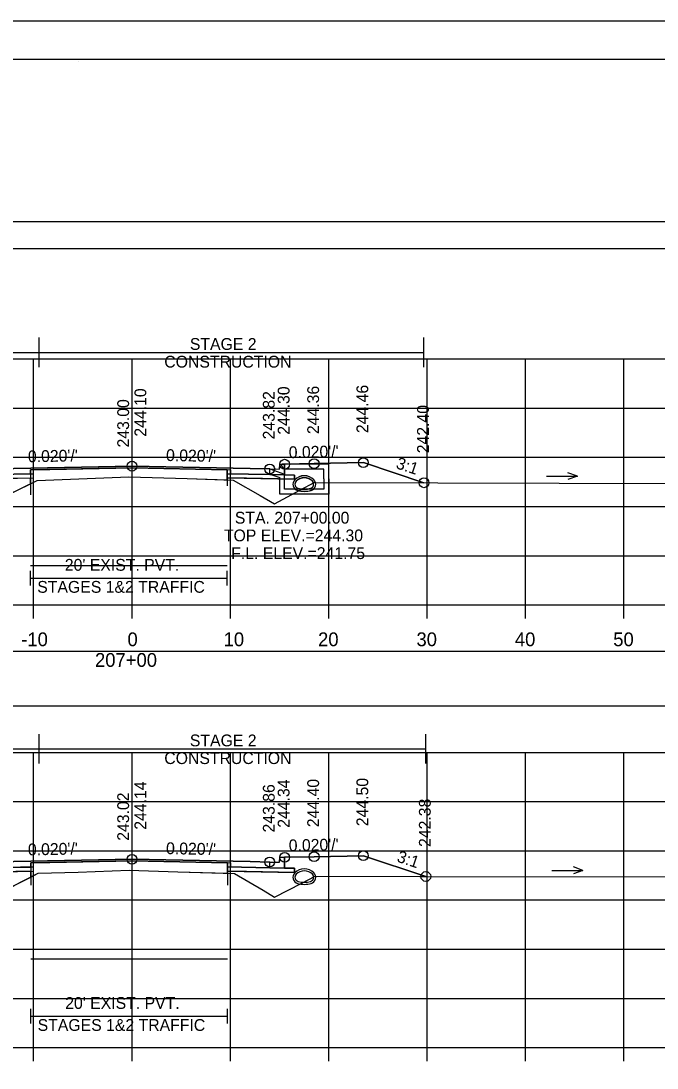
# Model space of a CAD drawing. Extents: x 1369627 to 1374022, y 380035 to 398173.
# Drawn here: x 1372087.2 to 1372151.9, y 381639 to 381745.5 of the extents above; entities that cross this region are included whole.
import ezdxf

# ---------------------------------------------------------------- set-up
doc = ezdxf.new("R2010")
doc.units = 0
for name, color, linetype in [('Default', 7, 'Continuous'), ('R_Alt Surface', 7, 'Continuous'), ('R_Axis', 7, 'Continuous'), ('R_Axis Annot', 7, 'Continuous'), ('R_Border', 7, 'Continuous'), ('R_Drive', 7, 'Continuous'), ('R_Exist Surface', 7, 'Continuous'), ('R_Fin Surface', 7, 'Continuous'), ('R_Grid', 7, 'Continuous'), ('R_MOT', 7, 'Continuous'), ('R_No Plot', 7, 'Continuous'), ('R_Water', 7, 'Continuous'), ('R_Water Annot', 7, 'Continuous'), ('R_Xsect Elev', 7, 'Continuous'), ('R_Xsect Slope', 7, 'Continuous'), ('T_Vehicle Path Rt', 7, 'Continuous')]:
    doc.layers.add(name, color=color, linetype=linetype)

msp = doc.modelspace()

# ---------------------------------------------------------------- linework, layer by layer
at = {"layer": 'Default'}
for p, q in [((1372088.2, 381688.09), (1372088.2, 381689.59)), ((1372088.2, 381688.84), (1372108.2, 381688.84)), ((1372108.2, 381688.09), (1372108.2, 381689.59)), ((1372088.23, 381643.55), (1372088.23, 381645.05)), ((1372088.23, 381644.3), (1372108.23, 381644.3)), ((1372108.23, 381643.55), (1372108.23, 381645.05))]:
    msp.add_line(p, q, dxfattribs=at)
for points in [[(1371948.53, 381722.36), (1372248.53, 381722.36), (1372248.53, 381725.06), (1371948.53, 381725.06)], [(1372113.53, 381699.92), (1372113.54, 381700.42), (1372114.04, 381700.42), (1372114.03, 381699.33), (1372112.53, 381699.36), (1372112.53, 381699.94)], [(1371948.53, 381675.85), (1372248.53, 381675.85), (1372248.53, 381681.37), (1371948.53, 381681.37)], [(1372113.53, 381659.96), (1372113.54, 381660.46), (1372114.04, 381660.46), (1372114.03, 381659.37), (1372112.53, 381659.4), (1372112.53, 381659.98)]]:
    msp.add_lwpolyline(points, close=True, dxfattribs=at)
at = {"layer": 'R_Alt Surface'}
for points in [[(1372082.03, 381699.31), (1372083.03, 381699.33), (1372084.53, 381699.36), (1372088.2, 381699.43), (1372088.2, 381699.01), (1372082.03, 381698.89)], [(1372115.03, 381699.31), (1372114.03, 381699.33), (1372112.53, 381699.36), (1372108.2, 381699.44), (1372108.2, 381699.03), (1372115.03, 381698.89)], [(1372082.03, 381659.35), (1372083.03, 381659.37), (1372084.53, 381659.4), (1372088.23, 381659.47), (1372088.23, 381659.05), (1372082.03, 381658.93)], [(1372115.03, 381659.35), (1372114.03, 381659.37), (1372112.53, 381659.4), (1372108.23, 381659.48), (1372108.23, 381659.06), (1372115.03, 381658.93)]]:
    msp.add_lwpolyline(points, close=True, dxfattribs=at)
for points in [[(1372083.03, 381700.42), (1372083.03, 381699.33), (1372084.53, 381699.36), (1372088.2, 381699.43), (1372088.2, 381699.85), (1372098.53, 381700.05), (1372108.2, 381699.86), (1372108.2, 381699.44), (1372112.53, 381699.36), (1372114.03, 381699.33), (1372114.03, 381700.42)], [(1372083.03, 381660.46), (1372083.03, 381659.37), (1372084.53, 381659.4), (1372088.23, 381659.47), (1372088.23, 381659.89), (1372098.53, 381660.09), (1372108.23, 381659.9), (1372108.23, 381659.48), (1372112.53, 381659.4), (1372114.03, 381659.37), (1372114.03, 381660.46)]]:
    msp.add_lwpolyline(points, dxfattribs=at)
at = {"layer": 'R_Axis'}
for p, q in [((1371948.53, 381686.12), (1372248.53, 381686.12)), ((1372088.53, 381684.72), (1372088.53, 381686.12)), ((1372098.53, 381684.72), (1372098.53, 381686.12)), ((1372108.53, 381684.72), (1372108.53, 381686.12)), ((1372118.53, 381684.72), (1372118.53, 381686.12)), ((1372128.53, 381684.72), (1372128.53, 381686.12)), ((1372138.53, 381684.72), (1372138.53, 381686.12)), ((1372148.53, 381684.72), (1372148.53, 381686.12)), ((1371948.53, 381641.12), (1372248.53, 381641.12)), ((1372088.53, 381639.72), (1372088.53, 381641.12)), ((1372098.53, 381639.72), (1372098.53, 381641.12)), ((1372108.53, 381639.72), (1372108.53, 381641.12)), ((1372118.53, 381639.72), (1372118.53, 381641.12)), ((1372128.53, 381639.72), (1372128.53, 381641.12)), ((1372138.53, 381639.72), (1372138.53, 381641.12)), ((1372148.53, 381639.72), (1372148.53, 381641.12))]:
    msp.add_line(p, q, dxfattribs=at)
at = {"layer": 'R_Border'}
for p, q in [((1371940.53, 381741.58), (1372256.71, 381741.58)), ((1372093.05, 381741.32), (1372093.05, 381741.32)), ((1372093.05, 381741.32), (1372093.05, 381741.32))]:
    msp.add_line(p, q, dxfattribs=at)
at = {"layer": 'R_Drive'}
for centre, radius, start, end in [((1372116.04, 381657.94), 1.35, 43.6485, 136.3515), ((1372116.04, 381657.94), 1.15, 43.6485, 136.3515), ((1372115.53, 381658.43), 0.646, 136.3515, 253.9529), ((1372115.53, 381658.43), 0.438, 136.3515, 253.9529), ((1372116.04, 381660.21), 2.29, 253.9529, 286.0471), ((1372116.55, 381658.43), 0.438, 286.0471, 43.6485), ((1372116.55, 381658.43), 0.646, 286.0471, 43.6485), ((1372116.04, 381660.21), 2.5, 253.9529, 286.0471)]:
    msp.add_arc(centre, radius, start, end, dxfattribs=at)
at = {"layer": 'R_Exist Surface'}
for points in [[(1372040.12, 381698.6), (1372062.9, 381698.41), (1372064.78, 381698.4), (1372064.88, 381698.4), (1372065.62, 381698.39), (1372065.93, 381698.38), (1372066.64, 381698.35), (1372076.38, 381698.18), (1372077.92, 381697.94), (1372079.99, 381697.64), (1372083.19, 381696.44), (1372083.68, 381696.24), (1372084.29, 381696.54), (1372088.89, 381698.77), (1372093.12, 381698.94), (1372098.2, 381699.13), (1372104.14, 381698.95), (1372108.82, 381698.81), (1372111.55, 381697.23), (1372113, 381696.38), (1372115.67, 381697.81), (1372117.04, 381698.57), (1372129.62, 381698.52), (1372166.63, 381698.43)], [(1372041.67, 381658.73), (1372046.17, 381658.69), (1372052.6, 381658.67), (1372063.13, 381658.6), (1372065.64, 381658.56), (1372071.09, 381658.5), (1372073.76, 381658.36), (1372077.61, 381658.3), (1372079.28, 381657.96), (1372080.2, 381657.78), (1372081.22, 381657.3), (1372083.56, 381656.06), (1372084.99, 381656.81), (1372088.98, 381658.83), (1372093.07, 381658.96), (1372098.23, 381659.15), (1372103.2, 381658.99), (1372108.96, 381658.81), (1372111.85, 381657.12), (1372113.02, 381656.42), (1372115.79, 381657.83), (1372117.13, 381658.53), (1372127.78, 381658.51), (1372161.86, 381658.48)]]:
    msp.add_lwpolyline(points, dxfattribs=at)
at = {"layer": 'R_Fin Surface'}
for points in [[(1372068.25, 381698.33), (1372075.02, 381700.58), (1372080.02, 381700.48), (1372083.02, 381700.42), (1372083.52, 381700.42), (1372083.53, 381699.92), (1372084.53, 381699.94), (1372086.53, 381699.98), (1372098.53, 381700.22), (1372110.53, 381699.98), (1372112.53, 381699.94), (1372113.53, 381699.92), (1372113.54, 381700.42), (1372114.04, 381700.42), (1372117.04, 381700.48), (1372122.04, 381700.58), (1372128.2, 381698.53)], [(1372068.72, 381658.52), (1372075.02, 381660.62), (1372080.02, 381660.52), (1372083.02, 381660.46), (1372083.52, 381660.46), (1372083.53, 381659.96), (1372084.53, 381659.98), (1372086.53, 381660.02), (1372098.53, 381660.26), (1372110.53, 381660.02), (1372112.53, 381659.98), (1372113.53, 381659.96), (1372113.54, 381660.46), (1372114.04, 381660.46), (1372117.04, 381660.52), (1372122.04, 381660.62), (1372128.39, 381658.51)]]:
    msp.add_lwpolyline(points, dxfattribs=at)
at = {"layer": 'R_Grid'}
for p, q in [((1371948.53, 381711.12), (1372248.53, 381711.12)), ((1372088.53, 381686.12), (1372088.53, 381711.12)), ((1372098.53, 381686.12), (1372098.53, 381711.12)), ((1372108.53, 381686.12), (1372108.53, 381711.12)), ((1372118.53, 381686.12), (1372118.53, 381711.12)), ((1372128.53, 381686.12), (1372128.53, 381711.12)), ((1372138.53, 381686.12), (1372138.53, 381711.12)), ((1372148.53, 381686.12), (1372148.53, 381711.12)), ((1371948.53, 381706.12), (1372248.53, 381706.12)), ((1371948.53, 381701.12), (1372248.53, 381701.12)), ((1371948.53, 381696.12), (1372248.53, 381696.12)), ((1371948.53, 381691.12), (1372248.53, 381691.12)), ((1371948.53, 381686.12), (1372248.53, 381686.12)), ((1371948.53, 381671.12), (1372248.53, 381671.12)), ((1372088.53, 381641.12), (1372088.53, 381671.12)), ((1372098.53, 381641.12), (1372098.53, 381671.12)), ((1372108.53, 381641.12), (1372108.53, 381671.12)), ((1372118.53, 381641.12), (1372118.53, 381671.12)), ((1372128.53, 381641.12), (1372128.53, 381671.12)), ((1372138.53, 381641.12), (1372138.53, 381671.12)), ((1372148.53, 381641.12), (1372148.53, 381671.12)), ((1371948.53, 381666.12), (1372248.53, 381666.12)), ((1371948.53, 381661.12), (1372248.53, 381661.12)), ((1371948.53, 381656.12), (1372248.53, 381656.12)), ((1371948.53, 381651.12), (1372248.53, 381651.12)), ((1371948.53, 381646.12), (1372248.53, 381646.12)), ((1371948.53, 381641.12), (1372248.53, 381641.12))]:
    msp.add_line(p, q, dxfattribs=at)
at = {"layer": 'R_MOT'}
for p, q in [((1372089.08, 381710.29), (1372089.08, 381713.29)), ((1372128.2, 381710.29), (1372128.2, 381713.29)), ((1372068.25, 381711.79), (1372128.2, 381711.79)), ((1372089.08, 381669.98), (1372089.08, 381672.98)), ((1372128.39, 381669.98), (1372128.39, 381672.98)), ((1372068.54, 381671.48), (1372128.39, 381671.48))]:
    msp.add_line(p, q, dxfattribs=at)
at = {"layer": 'R_No Plot'}
msp.add_line((1371928.13, 381745.48), (1372261.46, 381745.48), dxfattribs=at)
for points in [[(1371928.12, 381745.48), (1372261.46, 381745.48), (1372261.46, 381532.14), (1371928.12, 381532.14)], [(1372174.45, 381741.58), (1372194.07, 381741.58), (1372194.07, 381731.7), (1372210.18, 381731.7), (1372233.38, 381731.7), (1372233.38, 381699.03), (1372256.59, 381699.03), (1372256.71, 381536.12), (1371940.53, 381536.12), (1371940.53, 381741.58)], [(1372088.53, 381699.44), (1372084.53, 381699.36), (1372083.03, 381699.33), (1372082.03, 381699.31), (1372082.03, 381698.89), (1372088.53, 381699.02)], [(1372098.53, 381700.22), (1372086.53, 381699.98), (1372084.53, 381699.94), (1372084.53, 381699.36), (1372088.53, 381699.44), (1372088.53, 381699.85), (1372098.53, 381700.05), (1372108.53, 381699.85), (1372108.53, 381699.44), (1372112.53, 381699.36), (1372112.53, 381699.94), (1372110.53, 381699.98)], [(1372108.53, 381699.44), (1372112.53, 381699.36), (1372114.03, 381699.33), (1372115.03, 381699.31), (1372115.03, 381698.89), (1372108.53, 381699.02)], [(1372098.53, 381660.26), (1372086.53, 381660.02), (1372084.53, 381659.98), (1372084.53, 381659.4), (1372088.53, 381659.48), (1372088.53, 381659.89), (1372098.53, 381660.09), (1372108.53, 381659.89), (1372108.53, 381659.48), (1372112.53, 381659.4), (1372112.53, 381659.98), (1372110.53, 381660.02)], [(1372088.53, 381659.48), (1372084.53, 381659.4), (1372083.03, 381659.37), (1372082.03, 381659.35), (1372082.03, 381658.93), (1372088.53, 381659.06)], [(1372108.53, 381659.48), (1372112.53, 381659.4), (1372114.03, 381659.37), (1372115.03, 381659.35), (1372115.03, 381658.93), (1372108.53, 381659.06)]]:
    msp.add_lwpolyline(points, close=True, dxfattribs=at)
for points in [[(1372083.02, 381700.42), (1372083.03, 381699.33), (1372084.53, 381699.36), (1372088.53, 381699.44), (1372088.53, 381699.85), (1372098.53, 381700.05), (1372108.53, 381699.85), (1372108.53, 381699.44), (1372112.53, 381699.36), (1372114.03, 381699.33), (1372114.04, 381700.42)], [(1372088.2, 381690.13), (1372108.2, 381690.13)], [(1372083.02, 381660.46), (1372083.03, 381659.37), (1372084.53, 381659.4), (1372088.53, 381659.48), (1372088.53, 381659.89), (1372098.53, 381660.09), (1372108.53, 381659.89), (1372108.53, 381659.48), (1372112.53, 381659.4), (1372114.03, 381659.37), (1372114.04, 381660.46)], [(1372088.23, 381650.15), (1372108.23, 381650.15)]]:
    msp.add_lwpolyline(points, dxfattribs=at)
for centre in [(1372098.53, 381700.22), (1372114.04, 381700.42), (1372117.04, 381700.48), (1372122.04, 381700.58), (1372112.53, 381699.94), (1372128.2, 381698.53), (1372122.04, 381660.62), (1372098.53, 381660.26), (1372112.53, 381659.98), (1372114.04, 381660.46), (1372117.04, 381660.52), (1372128.39, 381658.51)]:
    msp.add_circle(centre, 0.5, dxfattribs=at)
at = {"layer": 'R_Water'}
for p, q in [((1372112.54, 381699.94), (1372114.04, 381699.42)), ((1372112.54, 381699.42), (1372113.54, 381699.07)), ((1372113.71, 381700.26), (1372113.79, 381700.42)), ((1372113.71, 381700.26), (1372114.04, 381699.92)), ((1372118.54, 381700.42), (1372113.79, 381700.42)), ((1372118.04, 381699.92), (1372114.04, 381699.92)), ((1372114.04, 381698.92), (1372114.04, 381699.42)), ((1372118.04, 381698.92), (1372118.04, 381699.92)), ((1372118.54, 381698.92), (1372118.54, 381700.42)), ((1372113.54, 381698.92), (1372113.54, 381699.07))]:
    msp.add_line(p, q, dxfattribs=at)
for points in [[(1372112.54, 381699.42), (1372112.54, 381699.94)], [(1372118.54, 381698.92), (1372118.54, 381697.37), (1372116.04, 381697.37), (1372113.54, 381697.37), (1372113.54, 381698.92)], [(1372118.04, 381698.92), (1372118.04, 381697.87), (1372116.04, 381697.87), (1372114.04, 381697.87), (1372114.04, 381698.92)]]:
    msp.add_lwpolyline(points, dxfattribs=at)
at = {"layer": 'R_Water Annot'}
for p, q in [((1372143.8, 381699.2), (1372142.84, 381699.55)), ((1372140.66, 381699.2), (1372143.8, 381699.2)), ((1372143.8, 381699.2), (1372142.84, 381698.85)), ((1372141.21, 381659.13), (1372144.36, 381659.13)), ((1372144.36, 381659.13), (1372143.4, 381659.48)), ((1372144.36, 381659.13), (1372143.4, 381658.78))]:
    msp.add_line(p, q, dxfattribs=at)
for centre, radius, start, end in [((1372115.53, 381698.38), 0.646, 136.3515, 253.9529), ((1372115.53, 381698.38), 0.646, 136.3515, 253.9529), ((1372116.04, 381697.9), 1.35, 43.6485, 136.3515), ((1372116.04, 381697.89), 1.35, 43.6485, 136.3515), ((1372115.53, 381698.38), 0.438, 136.3515, 253.9529), ((1372115.53, 381698.38), 0.438, 136.3515, 253.9529), ((1372116.04, 381697.9), 1.15, 43.6485, 136.3515), ((1372116.04, 381697.89), 1.15, 43.6485, 136.3515), ((1372116.55, 381698.38), 0.438, 286.0471, 43.6485), ((1372116.55, 381698.38), 0.438, 286.0471, 43.6485), ((1372116.55, 381698.38), 0.646, 286.0471, 43.6485), ((1372116.55, 381698.38), 0.646, 286.0471, 43.6485), ((1372116.04, 381700.17), 2.5, 253.9529, 286.0471), ((1372116.04, 381700.16), 2.5, 253.9529, 286.0471), ((1372116.04, 381700.17), 2.29, 253.9529, 286.0471), ((1372116.04, 381700.16), 2.29, 253.9529, 286.0471)]:
    msp.add_arc(centre, radius, start, end, dxfattribs=at)
at = {"layer": 'R_Xsect Elev'}
for p, q in [((1372098.53, 381699.12), (1372098.53, 381709.12)), ((1372098.53, 381659.14), (1372098.53, 381669.14))]:
    msp.add_line(p, q, dxfattribs=at)
at = {"layer": 'T_Vehicle Path Rt'}
for p, q in [((1372088.2, 381699.43), (1372088.2, 381697.31)), ((1372088.2, 381699.43), (1372088.2, 381699.01)), ((1372108.2, 381699.86), (1372108.2, 381698.21)), ((1372114.04, 381700.42), (1372114.03, 381699.33)), ((1372088.2, 381698.43), (1372088.2, 381699.01)), ((1372088.2, 381699.01), (1372088.2, 381698.43)), ((1372108.2, 381698.83), (1372108.2, 381699.03)), ((1372108.2, 381699.03), (1372108.2, 381698.83)), ((1372114.04, 381660.46), (1372114.03, 381659.37)), ((1372088.23, 381659.89), (1372088.23, 381657.63)), ((1372088.23, 381659.47), (1372088.23, 381659.05)), ((1372088.23, 381658.45), (1372088.23, 381659.05)), ((1372088.23, 381659.05), (1372088.23, 381658.45)), ((1372108.23, 381659.9), (1372108.23, 381657.64)), ((1372108.23, 381659.48), (1372108.23, 381659.9)), ((1372108.23, 381659.06), (1372108.23, 381659.48)), ((1372108.23, 381659.06), (1372108.23, 381658.84)), ((1372108.23, 381658.84), (1372108.23, 381659.06))]:
    msp.add_line(p, q, dxfattribs=at)
for points in [[(1372128.2, 381698.53), (1372122.04, 381700.58), (1372117.04, 381700.48), (1372114.04, 381700.42)], [(1372108.2, 381699.86), (1372098.53, 381700.05), (1372088.2, 381699.85), (1372088.2, 381699.43)], [(1372108.2, 381699.03), (1372108.2, 381699.44), (1372108.2, 381699.86)], [(1372068.25, 381698.33), (1372076.38, 381698.18), (1372077.92, 381697.94), (1372079.99, 381697.64), (1372083.19, 381696.44), (1372083.68, 381696.24), (1372084.29, 381696.54), (1372088.2, 381698.43)], [(1372088.2, 381699.01), (1372082.03, 381698.89), (1372082.03, 381699.31), (1372083.03, 381699.33)], [(1372088.2, 381698.43), (1372088.89, 381698.77), (1372093.12, 381698.94), (1372098.2, 381699.13), (1372104.14, 381698.95), (1372108.2, 381698.83)], [(1372114.03, 381699.33), (1372115.03, 381699.31), (1372115.03, 381698.89), (1372108.2, 381699.03)], [(1372108.2, 381698.83), (1372108.82, 381698.81), (1372111.55, 381697.23), (1372113, 381696.38), (1372115.67, 381697.81), (1372117.04, 381698.57), (1372128.2, 381698.53)], [(1372108.23, 381659.9), (1372098.53, 381660.09), (1372088.23, 381659.89), (1372088.23, 381659.47)], [(1372128.39, 381658.51), (1372122.04, 381660.62), (1372117.04, 381660.52), (1372114.04, 381660.46)], [(1372088.23, 381659.05), (1372082.03, 381658.93), (1372082.03, 381659.35), (1372083.03, 381659.37)], [(1372088.23, 381658.45), (1372088.98, 381658.83), (1372093.07, 381658.96), (1372098.23, 381659.15), (1372103.2, 381658.99), (1372108.23, 381658.84)], [(1372114.03, 381659.37), (1372115.03, 381659.35), (1372115.03, 381658.93), (1372108.23, 381659.06)], [(1372068.72, 381658.52), (1372071.09, 381658.5), (1372073.76, 381658.36), (1372077.61, 381658.3), (1372079.28, 381657.96), (1372080.2, 381657.78), (1372081.22, 381657.3), (1372083.56, 381656.06), (1372084.99, 381656.81), (1372088.23, 381658.45)], [(1372108.23, 381658.84), (1372108.96, 381658.81), (1372111.85, 381657.12), (1372113.02, 381656.42), (1372115.79, 381657.83), (1372117.13, 381658.53), (1372127.78, 381658.51), (1372128.39, 381658.51)]]:
    msp.add_lwpolyline(points, dxfattribs=at)

# ---------------------------------------------------------------- texts
at = {"layer": 'R_Axis Annot'}
for s, height, p in [("20' EXIST. PVT.", 1.2, (1372091.7, 381689.59)), ('STAGES 1&2 TRAFFIC', 1.2, (1372088.9, 381687.35)), ('-10', 1.4, (1372087.27, 381681.92)), ('0', 1.4, (1372098.07, 381681.92)), ('10', 1.4, (1372107.84, 381681.92)), ('20', 1.4, (1372117.44, 381681.92)), ('30', 1.4, (1372127.44, 381681.92)), ('40', 1.4, (1372137.44, 381681.92)), ('50', 1.4, (1372147.44, 381681.92)), ('207+00', 1.4, (1372094.77, 381679.82)), ("20' EXIST. PVT.", 1.2, (1372091.74, 381645.05)), ('STAGES 1&2 TRAFFIC', 1.2, (1372088.94, 381642.81))]:
    msp.add_text(s, height=height, dxfattribs=at).set_placement(p)
at = {"layer": 'R_MOT'}
for s, p in [('STAGE 2', (1372104.41, 381712.04)), ('CONSTRUCTION', (1372101.81, 381710.24)), ('STAGE 2', (1372104.41, 381671.74)), ('CONSTRUCTION', (1372101.81, 381669.94))]:
    msp.add_text(s, height=1.2, dxfattribs=at).set_placement(p)
at = {"layer": 'R_Water Annot'}
for s, p in [('STA. 207+00.00', (1372108.98, 381694.38)), ('TOP ELEV.=244.30', (1372107.87, 381692.58)), ('F.L. ELEV.=241.75', (1372108.61, 381690.78))]:
    msp.add_text(s, height=1.2, dxfattribs=at).set_placement(p)
at = {"layer": 'R_Xsect Elev'}
for s, p in [('244.10', (1372099.98, 381703.22)), ('244.30', (1372114.54, 381703.42)), ('244.36', (1372117.54, 381703.48)), ('244.46', (1372122.54, 381703.58)), ('243.00', (1372098.23, 381702.12)), ('243.82', (1372113.03, 381702.94)), ('242.40', (1372128.7, 381701.53)), ('244.14', (1372099.98, 381663.26)), ('243.86', (1372113.03, 381662.98)), ('244.34', (1372114.54, 381663.46)), ('244.40', (1372117.54, 381663.52)), ('244.50', (1372122.54, 381663.62)), ('243.02', (1372098.23, 381662.14)), ('242.38', (1372128.89, 381661.51))]:
    msp.add_text(s, height=1.2, rotation=90, dxfattribs=at).set_placement(p)
at = {"layer": 'R_Xsect Slope'}
for s, rotation, p in [("0.020'/'", 1.1458, (1372087.96, 381700.61)), ("0.020'/'", 358.8542, (1372101.98, 381700.75)), ("0.020'/'", 1.1458, (1372114.47, 381701.03)), ('3:1', 341.5668, (1372125.28, 381700.03)), ("0.020'/'", 1.1458, (1372114.47, 381661.07)), ("0.020'/'", 1.1458, (1372087.96, 381660.65)), ("0.020'/'", 358.8542, (1372101.98, 381660.79)), ('3:1', 341.5668, (1372125.37, 381660.04))]:
    msp.add_text(s, height=1.2, rotation=rotation, dxfattribs=at).set_placement(p)

doc.saveas('drawing.dxf')
